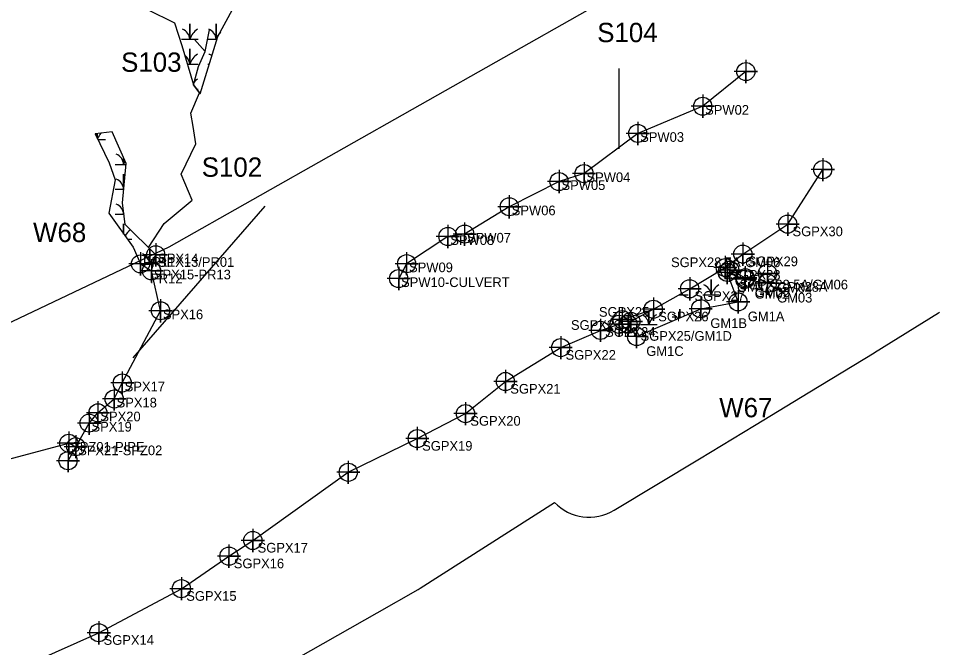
# Model space of a CAD drawing. Extents: x 1253697 to 1278588, y 912189 to 981699.
# Drawn here: x 1258160 to 1259111, y 959053 to 959704 of the extents above; entities that cross this region are included whole.
import ezdxf

# ---------------------------------------------------------------- set-up
doc = ezdxf.new("R2010")
doc.units = 0
for name, color, linetype in [('Default', 7, 'Continuous'), ('Exist Environmental Wetland Boundary', 7, 'Continuous'), ('Exist Environmental Wetland Boundary Cogo Comment', 7, 'Continuous'), ('Exist Environmental Wetland Boundary Cogo Number', 7, 'Continuous'), ('Exist Environmental Wetland Boundary Cogo Point CELL', 7, 'Continuous'), ('Exist Hydro Jurisdictional Stream or Body of Water Mitigable', 7, 'Continuous'), ('Exist Hydro Jurisdictional Stream or Body of Water Mitigable Cogo Comment', 7, 'Continuous'), ('Exist Hydro Jurisdictional Stream or Body of Water Mitigable Cogo Number', 7, 'Continuous'), ('Exist Hydro Jurisdictional Stream or Body of Water Mitigable Cogo Point CELL', 7, 'Continuous'), ('Exist Hydro Swamp or Marsh', 7, 'Continuous')]:
    doc.layers.add(name, color=color, linetype=linetype)

msp = doc.modelspace()

# ---------------------------------------------------------------- linework, layer by layer
at = {"layer": 'Default'}
for p, q in [((1258780.88, 959652.49), (1258780.88, 959569.35)), ((1258278.74, 959353.18), (1258414.93, 959510.1)), ((1259045.21, 959358.45), (1259111.34, 959399.7)), ((1259045.21, 959358.45), (1259111.34, 959399.7)), ((1258864.05, 959248.56), (1258921.05, 959283.12)), ((1258864.05, 959248.56), (1258921.05, 959283.12)), ((1258023.45, 959214.41), (1258212.03, 959264.79)), ((1258776.01, 959195.42), (1258863.96, 959248.51)), ((1258776.01, 959195.42), (1258863.96, 959248.51)), ((1258575.33, 959114.87), (1258714.1, 959203.61)), ((1258575.33, 959114.87), (1258714.1, 959203.61)), ((1258530.86, 959089.48), (1258573.13, 959113.54)), ((1258530.86, 959089.48), (1258573.13, 959113.54))]:
    msp.add_line(p, q, dxfattribs=at)
for points in [[(1259209.04, 960040.12), (1259147.92, 959994.67), (1258834.41, 959761.54), (1258315.58, 959467.64), (1258062.07, 959347.12), (1257840.86, 959244.72), (1257438.87, 959058.63), (1257345.6, 959097.64)], [(1259209.04, 960040.12), (1259147.92, 959994.67), (1258834.41, 959761.54), (1258315.58, 959467.64), (1258062.07, 959347.12), (1257840.86, 959244.72), (1257438.87, 959058.63), (1257345.6, 959097.64)], [(1258921.08, 959283.14), (1258978.19, 959317.82), (1259044.67, 959358.12)], [(1258921.08, 959283.14), (1258978.19, 959317.82), (1259044.67, 959358.12)], [(1258335.07, 958975.39), (1258365.64, 958995.53), (1258530.84, 959089.47)], [(1258335.07, 958975.39), (1258365.64, 958995.53), (1258530.84, 959089.47)]]:
    msp.add_lwpolyline(points, dxfattribs=at)
for centre, start, end in [((1259084.87, 959442.12), 301.95668, 303.28812), ((1259084.87, 959442.12), 301.95668, 303.28812), ((1259018.75, 959400.88), 301.22393, 301.95668), ((1259018.75, 959400.88), 301.22393, 301.95668), ((1258895.13, 959325.87), 301.23057, 301.2676), ((1258895.13, 959325.87), 301.23057, 301.2676), ((1258838.13, 959291.31), 301.11455, 301.23057), ((1258838.13, 959291.31), 301.11455, 301.23057), ((1258750.18, 959238.23), 223.81363, 301.11455), ((1258750.18, 959238.23), 223.81363, 301.11455), ((1258548.39, 959157), 299.64685, 302.59891), ((1258548.39, 959157), 299.64685, 302.59891), ((1258506.13, 959132.94), 299.62434, 299.64685), ((1258506.13, 959132.94), 299.62434, 299.64685)]:
    msp.add_arc(centre, 50, start, end, dxfattribs=at)
at = {"layer": 'Exist Environmental Wetland Boundary'}
for p, q in [((1258355.74, 959656.89), (1258357.33, 959656.89)), ((1258344.14, 959631.11), (1258345.74, 959631.11)), ((1258241.53, 959580.14), (1258241.53, 959585.13)), ((1258241.53, 959585.13), (1258241.53, 959580.14)), ((1258242.1, 959578.98), (1258250.14, 959578.98)), ((1258260.14, 959578.98), (1258260.45, 959578.98)), ((1258272.56, 959475.86), (1258277.34, 959475.86))]:
    msp.add_line(p, q, dxfattribs=at)
for points in [[(1258293.33, 959713.48), (1258321.18, 959699.55), (1258329, 959676.13), (1258340.97, 959635.39), (1258347.72, 959626.28), (1258366.27, 959685.35), (1258381.31, 959713.36)], [(1258328.54, 959682.67), (1258337.14, 959682.67), (1258337.14, 959698.45), (1258337.14, 959682.67), (1258345.74, 959682.67)], [(1258355.74, 959682.67), (1258364.34, 959682.67), (1258364.34, 959698.45), (1258364.34, 959682.67), (1258365.43, 959682.67)], [(1258334.65, 959656.89), (1258337.14, 959656.89), (1258337.14, 959672.67), (1258337.14, 959656.89), (1258345.74, 959656.89)], [(1258260.14, 959553.2), (1258268.74, 959553.2), (1258268.74, 959559.94)], [(1258268.74, 959559.94), (1258268.74, 959553.2), (1258271.22, 959553.2)], [(1258260.14, 959527.42), (1258268.74, 959527.42), (1258268.74, 959543.2), (1258268.74, 959527.42), (1258268.78, 959527.42)], [(1258260.14, 959501.64), (1258268.74, 959501.64), (1258268.74, 959503.1)], [(1258268.74, 959503.1), (1258268.74, 959501.64), (1258268.92, 959501.64)], [(1258268.74, 959481.14), (1258268.74, 959491.64), (1258268.74, 959481.14)], [(1258287.34, 959450.08), (1258295.94, 959450.08), (1258295.94, 959465.59)], [(1258295.94, 959465.59), (1258295.94, 959450.08), (1258299.4, 959450.08)], [(1258816.42, 959403.35), (1258793.18, 959390.75), (1258790.21, 959387.67), (1258799.1, 959375.07), (1258865.36, 959403.95), (1258904.05, 959410.93), (1258892.85, 959441.45), (1258911.16, 959434.36), (1258934.35, 959430.33), (1258934.42, 959440.46), (1258911.42, 959435.94), (1258895.42, 959443.87), (1258890.83, 959446.43)]]:
    msp.add_lwpolyline(points, dxfattribs=at)
msp.add_lwpolyline([(1258256.97, 959586.98), (1258239.26, 959584.86), (1258253.86, 959554.66), (1258259.93, 959537.13), (1258253.26, 959502.57), (1258278.66, 959467.42), (1258286.12, 959450.24), (1258297.53, 959443.01), (1258301.94, 959459.63), (1258270.26, 959491.14), (1258267.45, 959513.28), (1258271.3, 959554.06)], close=True, dxfattribs=at)
for centre, radius, start, end in [((1258324.87, 959681.78), 12.3, 4.14034, 67.53497), ((1258355.38, 959676.61), 19.22, 122.12745, 161.62219), ((1258352.08, 959681.78), 12.3, 4.14034, 67.53497), ((1258382.58, 959676.61), 19.22, 136.13536, 161.62219), ((1258324.87, 959656), 12.3, 4.14034, 54.80942), ((1258355.38, 959650.83), 19.22, 122.12745, 161.62219), ((1258352.08, 959656), 12.3, 49.85963, 67.53497), ((1258355.38, 959625.04), 19.22, 122.12745, 140.96513), ((1258229.27, 959578.09), 12.3, 11.84968, 33.53525), ((1258259.78, 959572.92), 19.22, 138.80623, 159.49933), ((1258256.47, 959552.31), 12.3, 4.14034, 67.53497), ((1258286.98, 959547.14), 19.22, 150.70544, 161.62219), ((1258256.47, 959526.53), 12.3, 4.14034, 67.53497), ((1258286.98, 959521.36), 19.22, 161.05532, 161.62219), ((1258256.47, 959500.75), 12.3, 4.14034, 67.53497), ((1258286.98, 959495.58), 19.22, 160.37807, 161.62219), ((1258286.98, 959469.8), 19.22, 125.14989, 150.91326), ((1258283.67, 959449.19), 12.3, 4.14034, 67.53497), ((1258314.18, 959444.02), 19.22, 130.63017, 161.62219)]:
    msp.add_arc(centre, radius, start, end, dxfattribs=at)
at = {"layer": 'Exist Environmental Wetland Boundary Cogo Point CELL'}
for points in [[(1258286.12, 959462.24), (1258286.12, 959438.24), (1258286.12, 959450.24), (1258298.12, 959450.24), (1258274.12, 959450.24)], [(1258895.42, 959455.87), (1258895.42, 959431.87), (1258895.42, 959443.87), (1258907.42, 959443.87), (1258883.42, 959443.87)], [(1258892.85, 959453.45), (1258892.85, 959429.45), (1258892.85, 959441.45), (1258904.85, 959441.45), (1258880.85, 959441.45)], [(1258911.16, 959446.36), (1258911.16, 959422.36), (1258911.16, 959434.36), (1258923.16, 959434.36), (1258899.16, 959434.36)], [(1258911.42, 959447.94), (1258911.42, 959423.94), (1258911.42, 959435.94), (1258923.42, 959435.94), (1258899.42, 959435.94)], [(1258934.42, 959452.46), (1258934.42, 959428.46), (1258934.42, 959440.46), (1258946.42, 959440.46), (1258922.42, 959440.46)], [(1258934.35, 959442.33), (1258934.35, 959418.33), (1258934.35, 959430.33), (1258946.35, 959430.33), (1258922.35, 959430.33)], [(1258904.05, 959422.93), (1258904.05, 959398.93), (1258904.05, 959410.93), (1258916.05, 959410.93), (1258892.05, 959410.93)], [(1258865.36, 959415.95), (1258865.36, 959391.95), (1258865.36, 959403.95), (1258877.36, 959403.95), (1258853.36, 959403.95)], [(1258793.18, 959402.75), (1258793.18, 959378.75), (1258793.18, 959390.75), (1258805.18, 959390.75), (1258781.18, 959390.75)], [(1258799.1, 959387.07), (1258799.1, 959363.07), (1258799.1, 959375.07), (1258811.1, 959375.07), (1258787.1, 959375.07)]]:
    msp.add_lwpolyline(points, dxfattribs=at)
for centre in [(1258286.12, 959450.24), (1258892.85, 959441.45), (1258895.42, 959443.87), (1258934.42, 959440.46), (1258911.16, 959434.36), (1258911.42, 959435.94), (1258934.35, 959430.33), (1258904.05, 959410.93), (1258865.36, 959403.95), (1258793.18, 959390.75), (1258799.1, 959375.07)]:
    msp.add_circle(centre, 9.38, dxfattribs=at)
at = {"layer": 'Exist Hydro Jurisdictional Stream or Body of Water Mitigable'}
for p, q in [((1258342.03, 959682.29), (1258353.02, 959670.01)), ((1258212.03, 959264.79), (1258219.25, 959261.17))]:
    msp.add_line(p, q, dxfattribs=at)
for points in [[(1258211.24, 959246.72), (1258219.25, 959261.17), (1258233, 959285.59), (1258242.17, 959296.18), (1258258.97, 959310.56), (1258267.35, 959327.13), (1258306.83, 959401.81), (1258297.53, 959443.01), (1258301.94, 959459.63), (1258294.27, 959467.2), (1258310.53, 959492.04), (1258339.49, 959516.3), (1258328.3, 959543.04), (1258343.49, 959574.5), (1258340.51, 959592.4), (1258338.12, 959606.27), (1258347.04, 959627.04), (1258340.97, 959635.39), (1258346.19, 959654.54), (1258353.02, 959670.01), (1258357.65, 959692.21)], [(1258912.08, 959649.18), (1258867.47, 959613.3), (1258800.29, 959585.22), (1258744.77, 959543.63), (1258718.93, 959535.42), (1258667.51, 959509.33), (1258621.31, 959481.08), (1258603.99, 959478.6), (1258561.33, 959450.43), (1258553.11, 959435.06)], [(1258175.96, 959038.67), (1258242.99, 959068.78), (1258328.45, 959114.32), (1258377.62, 959147.97), (1258402.26, 959164.21), (1258501.02, 959234.72), (1258572.35, 959269.58), (1258622.19, 959295.4), (1258663.48, 959328.58), (1258720.62, 959363.66), (1258761.75, 959381.52), (1258780.97, 959387.81), (1258784.17, 959392.69), (1258816.42, 959403.35), (1258853.98, 959424.51), (1258890.83, 959446.43), (1258908.89, 959460.39), (1258955.31, 959491.39), (1258991.57, 959547.73)]]:
    msp.add_lwpolyline(points, dxfattribs=at)
at = {"layer": 'Exist Hydro Jurisdictional Stream or Body of Water Mitigable Cogo Point CELL'}
for points in [[(1258912.08, 959661.18), (1258912.08, 959637.18), (1258912.08, 959649.18), (1258924.08, 959649.18), (1258900.08, 959649.18)], [(1258867.47, 959625.3), (1258867.47, 959601.3), (1258867.47, 959613.3), (1258879.47, 959613.3), (1258855.47, 959613.3)], [(1258800.29, 959597.22), (1258800.29, 959573.22), (1258800.29, 959585.22), (1258812.29, 959585.22), (1258788.29, 959585.22)], [(1258744.77, 959555.63), (1258744.77, 959531.63), (1258744.77, 959543.63), (1258756.77, 959543.63), (1258732.77, 959543.63)], [(1258991.57, 959559.73), (1258991.57, 959535.73), (1258991.57, 959547.73), (1259003.57, 959547.73), (1258979.57, 959547.73)], [(1258718.93, 959547.42), (1258718.93, 959523.42), (1258718.93, 959535.42), (1258730.93, 959535.42), (1258706.93, 959535.42)], [(1258667.51, 959521.33), (1258667.51, 959497.33), (1258667.51, 959509.33), (1258679.51, 959509.33), (1258655.51, 959509.33)], [(1258955.31, 959503.39), (1258955.31, 959479.39), (1258955.31, 959491.39), (1258967.31, 959491.39), (1258943.31, 959491.39)], [(1258603.99, 959490.6), (1258603.99, 959466.6), (1258603.99, 959478.6), (1258615.99, 959478.6), (1258591.99, 959478.6)], [(1258621.31, 959493.08), (1258621.31, 959469.08), (1258621.31, 959481.08), (1258633.31, 959481.08), (1258609.31, 959481.08)], [(1258301.94, 959471.63), (1258301.94, 959447.63), (1258301.94, 959459.63), (1258313.94, 959459.63), (1258289.94, 959459.63)], [(1258908.89, 959472.39), (1258908.89, 959448.39), (1258908.89, 959460.39), (1258920.89, 959460.39), (1258896.89, 959460.39)], [(1258561.33, 959462.43), (1258561.33, 959438.43), (1258561.33, 959450.43), (1258573.33, 959450.43), (1258549.33, 959450.43)], [(1258890.83, 959458.43), (1258890.83, 959434.43), (1258890.83, 959446.43), (1258902.83, 959446.43), (1258878.83, 959446.43)], [(1258297.53, 959455.01), (1258297.53, 959431.01), (1258297.53, 959443.01), (1258309.53, 959443.01), (1258285.53, 959443.01)], [(1258553.11, 959447.06), (1258553.11, 959423.06), (1258553.11, 959435.06), (1258565.11, 959435.06), (1258541.11, 959435.06)], [(1258853.98, 959436.51), (1258853.98, 959412.51), (1258853.98, 959424.51), (1258865.98, 959424.51), (1258841.98, 959424.51)], [(1258306.83, 959413.81), (1258306.83, 959389.81), (1258306.83, 959401.81), (1258318.83, 959401.81), (1258294.83, 959401.81)], [(1258816.42, 959415.35), (1258816.42, 959391.35), (1258816.42, 959403.35), (1258828.42, 959403.35), (1258804.42, 959403.35)], [(1258780.97, 959399.81), (1258780.97, 959375.81), (1258780.97, 959387.81), (1258792.97, 959387.81), (1258768.97, 959387.81)], [(1258784.17, 959404.69), (1258784.17, 959380.69), (1258784.17, 959392.69), (1258796.17, 959392.69), (1258772.17, 959392.69)], [(1258790.21, 959399.67), (1258790.21, 959375.67), (1258790.21, 959387.67), (1258802.21, 959387.67), (1258778.21, 959387.67)], [(1258761.75, 959393.52), (1258761.75, 959369.52), (1258761.75, 959381.52), (1258773.75, 959381.52), (1258749.75, 959381.52)], [(1258720.62, 959375.66), (1258720.62, 959351.66), (1258720.62, 959363.66), (1258732.62, 959363.66), (1258708.62, 959363.66)], [(1258267.35, 959339.13), (1258267.35, 959315.13), (1258267.35, 959327.13), (1258279.35, 959327.13), (1258255.35, 959327.13)], [(1258663.48, 959340.58), (1258663.48, 959316.58), (1258663.48, 959328.58), (1258675.48, 959328.58), (1258651.48, 959328.58)], [(1258258.97, 959322.56), (1258258.97, 959298.56), (1258258.97, 959310.56), (1258270.97, 959310.56), (1258246.97, 959310.56)], [(1258242.17, 959308.18), (1258242.17, 959284.18), (1258242.17, 959296.18), (1258254.17, 959296.18), (1258230.17, 959296.18)], [(1258622.19, 959307.4), (1258622.19, 959283.4), (1258622.19, 959295.4), (1258634.19, 959295.4), (1258610.19, 959295.4)], [(1258233, 959297.59), (1258233, 959273.59), (1258233, 959285.59), (1258245, 959285.59), (1258221, 959285.59)], [(1258212.03, 959276.79), (1258212.03, 959252.79), (1258212.03, 959264.79), (1258224.03, 959264.79), (1258200.03, 959264.79)], [(1258572.35, 959281.58), (1258572.35, 959257.58), (1258572.35, 959269.58), (1258584.35, 959269.58), (1258560.35, 959269.58)], [(1258219.25, 959273.18), (1258219.25, 959249.18), (1258219.25, 959261.17), (1258231.25, 959261.17), (1258207.25, 959261.17)], [(1258211.24, 959258.72), (1258211.24, 959234.72), (1258211.24, 959246.72), (1258223.24, 959246.72), (1258199.24, 959246.72)], [(1258501.02, 959246.72), (1258501.02, 959222.72), (1258501.02, 959234.72), (1258513.02, 959234.72), (1258489.02, 959234.72)], [(1258402.26, 959176.21), (1258402.26, 959152.21), (1258402.26, 959164.21), (1258414.26, 959164.21), (1258390.26, 959164.21)], [(1258377.62, 959159.97), (1258377.62, 959135.97), (1258377.62, 959147.97), (1258389.62, 959147.97), (1258365.62, 959147.97)], [(1258328.45, 959126.32), (1258328.45, 959102.32), (1258328.45, 959114.32), (1258340.45, 959114.32), (1258316.45, 959114.32)], [(1258242.99, 959080.78), (1258242.99, 959056.78), (1258242.99, 959068.78), (1258254.99, 959068.78), (1258230.99, 959068.78)]]:
    msp.add_lwpolyline(points, dxfattribs=at)
for centre in [(1258912.08, 959649.18), (1258867.47, 959613.3), (1258800.29, 959585.22), (1258744.77, 959543.63), (1258991.57, 959547.73), (1258718.93, 959535.42), (1258667.51, 959509.33), (1258955.31, 959491.39), (1258603.99, 959478.6), (1258621.31, 959481.08), (1258301.94, 959459.63), (1258908.89, 959460.39), (1258561.33, 959450.43), (1258297.53, 959443.01), (1258890.83, 959446.43), (1258553.11, 959435.06), (1258853.98, 959424.51), (1258306.83, 959401.81), (1258816.42, 959403.35), (1258784.17, 959392.69), (1258761.75, 959381.52), (1258780.97, 959387.81), (1258790.21, 959387.67), (1258720.62, 959363.66), (1258267.35, 959327.13), (1258663.48, 959328.58), (1258258.97, 959310.56), (1258242.17, 959296.18), (1258622.19, 959295.4), (1258233, 959285.59), (1258572.35, 959269.58), (1258212.03, 959264.79), (1258219.25, 959261.17), (1258211.24, 959246.72), (1258501.02, 959234.72), (1258402.26, 959164.21), (1258377.62, 959147.97), (1258328.45, 959114.32), (1258242.99, 959068.78)]:
    msp.add_circle(centre, 9.38, dxfattribs=at)
at = {"layer": 'Exist Hydro Swamp or Marsh'}
msp.add_line((1258899.73, 959418.29), (1258901.35, 959418.29), dxfattribs=at)
for points in [[(1258867.52, 959418.29), (1258876.13, 959418.29), (1258876.13, 959434.07), (1258876.13, 959418.29), (1258884.73, 959418.29)], [(1258842.93, 959418.29), (1258843.92, 959418.29), (1258843.92, 959418.85)], [(1258843.92, 959418.85), (1258843.92, 959418.29), (1258852.52, 959418.29)], [(1258803.12, 959387.51), (1258811.72, 959387.51), (1258811.72, 959400.8)], [(1258811.72, 959400.8), (1258811.72, 959387.51), (1258820.32, 959387.51)], [(1258843.92, 959394.61), (1258843.92, 959403.29), (1258843.92, 959394.61)]]:
    msp.add_lwpolyline(points, dxfattribs=at)
for centre, radius, start, end in [((1258863.86, 959417.4), 12.3, 4.14034, 67.53497), ((1258894.37, 959412.23), 19.22, 122.12745, 161.62219), ((1258831.66, 959417.4), 12.3, 4.14034, 6.63121), ((1258862.17, 959412.23), 19.22, 159.40835, 161.62219), ((1258799.45, 959386.62), 12.3, 4.14034, 61.04015), ((1258829.96, 959381.45), 19.22, 122.12745, 161.62219), ((1258831.66, 959386.62), 12.3, 34.91681, 67.53497)]:
    msp.add_arc(centre, radius, start, end, dxfattribs=at)

# ---------------------------------------------------------------- texts
at = {"layer": 'Exist Environmental Wetland Boundary'}
msp.add_text('S103', height=20, dxfattribs=at).set_placement((1258266.13, 959648.91))
at = {"layer": 'Exist Environmental Wetland Boundary Cogo Comment'}
for s, p in [('PR11', (1258288.66, 959447.42)), ('SPX13/PR01', (1258304.27, 959447.2)), ('PR12', (1258296.12, 959430.24)), ('GM1/SGPX28A', (1258902.85, 959421.45)), ('SGPX28.5A/GM06', (1258905.42, 959423.87)), ('GM04', (1258944.42, 959420.46)), ('GM02', (1258921.16, 959414.36)), ('GM05', (1258921.42, 959415.94)), ('GM03', (1258944.35, 959410.33)), ('GM1A', (1258914.05, 959390.93)), ('GM1B', (1258875.36, 959383.95)), ('SGPX25/GM1D', (1258803.18, 959370.75)), ('GM1C', (1258809.1, 959355.07))]:
    msp.add_text(s, height=10, dxfattribs=at).set_placement(p)
at = {"layer": 'Exist Environmental Wetland Boundary Cogo Number'}
for s, p in [('W68', (1258175.09, 959472.86)), ('W67', (1258884.53, 959291.62))]:
    msp.add_text(s, height=20, dxfattribs=at).set_placement(p)
at = {"layer": 'Exist Hydro Jurisdictional Stream or Body of Water Mitigable Cogo Comment'}
for s, p in [('SPW02', (1258869.97, 959604.55)), ('SPW03', (1258802.79, 959576.47)), ('SPW04', (1258747.27, 959534.88)), ('SPW05', (1258721.43, 959526.67)), ('SPW06', (1258670.01, 959500.58)), ('SGPX30', (1258960.31, 959478.89)), ('SPW08', (1258606.49, 959469.85)), ('SPW07', (1258623.81, 959472.33)), ('SPX14', (1258304.44, 959450.88)), ('SGPX28.5A-GM06', (1258834.7, 959446.92)), ('SGPX29', (1258913.89, 959447.89)), ('SPW09', (1258563.83, 959441.68)), ('SPX15-PR13', (1258300.03, 959434.26)), ('SGPX28', (1258895.83, 959433.93)), ('SPW10-CULVERT', (1258555.61, 959426.31)), ('SGPX27', (1258858.98, 959412.01)), ('SPX16', (1258309.33, 959393.06)), ('SGPX25', (1258760.15, 959395.59)), ('SGPX26', (1258821.42, 959390.85)), ('SGPX23', (1258731.21, 959382.05)), ('SGPX24', (1258766.57, 959374.85)), ('SGPX22', (1258725.62, 959351.16)), ('SPX17', (1258269.85, 959318.38)), ('SGPX21', (1258668.48, 959316.08)), ('SPX18', (1258261.47, 959301.81)), ('SPX20', (1258244.67, 959287.43)), ('SPX19', (1258235.5, 959276.84)), ('SGPX20', (1258627.19, 959282.9)), ('SPZ01-PIPE', (1258214.53, 959256.04)), ('SGPX19', (1258577.35, 959257.08)), ('SPX21-SPZ02', (1258221.75, 959252.43)), ('SGPX17', (1258407.26, 959151.71)), ('SGPX16', (1258382.62, 959135.47)), ('SGPX15', (1258333.45, 959101.82)), ('SGPX14', (1258247.99, 959056.28))]:
    msp.add_text(s, height=10, dxfattribs=at).set_placement(p)
at = {"layer": 'Exist Hydro Jurisdictional Stream or Body of Water Mitigable Cogo Number'}
for s, p in [('S104', (1258758.36, 959679.59)), ('S102', (1258349.47, 959540.37))]:
    msp.add_text(s, height=20, dxfattribs=at).set_placement(p)

doc.saveas('drawing.dxf')
